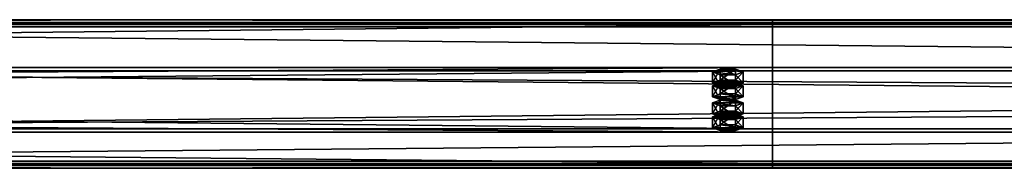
# Model space of a CAD drawing. Header units: millimetres. Extents: x -333 to 67333, y -930 to 39730.
# Tile 497 of 656: x 22394 to 23056, y 16476 to 16576. Entities that reach past the tile are written whole.
import ezdxf

# ---------------------------------------------------------------- set-up
doc = ezdxf.new("R2010")
doc.units = ezdxf.units.MM
doc.layers.add('13', color=7, linetype='Continuous')
doc.layers.add('95', color=7, linetype='Continuous')

msp = doc.modelspace()

# ---------------------------------------------------------------- meshes
at = {"layer": '13', "color": 30}
mesh = msp.add_polyface(dxfattribs=at)
corners = [(22900.01, 16573.01, 6954.91), (22900.01, 16500.62, 6939.52), (16100.01, 16500.62, 6939.52), (16100.01, 16573.01, 6954.91), (22900.01, 16541.79, 6745.85), (16100.01, 16541.79, 6745.85), (22900.01, 16481.14, 6732.96), (16100.01, 16481.14, 6732.96), (22900.01, 16478.44, 6745.68), (16100.01, 16478.44, 6745.68), (22900.01, 16476.49, 6745.26), (16100.01, 16476.49, 6745.26), (22900.01, 16479.6, 6730.59), (16100.01, 16479.6, 6730.59), (22900.01, 16544.16, 6744.31), (16100.01, 16544.16, 6744.31), (22900.01, 16503, 6937.98), (16100.01, 16503, 6937.98), (22900.01, 16571.47, 6952.54), (16100.01, 16571.47, 6952.54), (22900.01, 16574.17, 6939.82), (16100.01, 16574.17, 6939.82), (22900.01, 16576.13, 6940.24), (16100.01, 16576.13, 6940.24)]
mesh.append_faces([[corners[k] for k in face] for face in [(0, 2, 3, 3), (1, 5, 2, 2), (4, 7, 5, 5), (6, 9, 7, 7), (8, 11, 9, 9), (10, 13, 11, 11), (12, 15, 13, 13), (14, 17, 15, 15), (16, 19, 17, 17), (18, 21, 19, 19), (20, 23, 21, 21), (22, 3, 23, 23), (8, 12, 10, 10), (20, 0, 22, 22), (3, 21, 23, 23), (11, 7, 9, 9)]], dxfattribs={"vtx0": -1, "color": 30})
mesh.append_faces([[corners[k] for k in face] for face in [(1, 16, 4, 4), (16, 0, 18, 18), (18, 0, 20, 20), (14, 4, 16, 16), (21, 3, 19, 19), (2, 19, 3, 3), (19, 2, 17, 17), (17, 2, 15, 15), (13, 7, 11, 11)]], dxfattribs={"vtx0": -1, "vtx1": -1, "color": 30})
mesh.append_faces([[corners[k] for k in face] for face in [(12, 8, 6, 6), (16, 1, 0, 0), (6, 14, 12, 12), (14, 6, 4, 4), (15, 2, 5, 5), (5, 13, 15, 15), (13, 5, 7, 7)]], dxfattribs={"vtx0": -1, "vtx2": -1, "vtx3": -1, "color": 30})
mesh.append_faces([[corners[k] for k in face] for face in [(0, 1, 2, 2), (1, 4, 5, 5), (4, 6, 7, 7), (6, 8, 9, 9), (8, 10, 11, 11), (10, 12, 13, 13), (12, 14, 15, 15), (14, 16, 17, 17), (16, 18, 19, 19), (18, 20, 21, 21), (20, 22, 23, 23), (22, 0, 3, 3)]], dxfattribs={"vtx2": -1, "vtx3": -1, "color": 30})
mesh = msp.add_polyface(dxfattribs=at)
corners = [(28500.01, 16573.01, 6954.91), (28500.01, 16500.62, 6939.52), (21700.01, 16500.62, 6939.52), (21700.01, 16573.01, 6954.91), (28500.01, 16541.79, 6745.85), (21700.01, 16541.79, 6745.85), (28500.01, 16481.14, 6732.96), (21700.01, 16481.14, 6732.96), (28500.01, 16478.44, 6745.68), (21700.01, 16478.44, 6745.68), (28500.01, 16476.49, 6745.26), (21700.01, 16476.49, 6745.26), (28500.01, 16479.6, 6730.59), (21700.01, 16479.6, 6730.59), (28500.01, 16544.16, 6744.31), (21700.01, 16544.16, 6744.31), (28500.01, 16503, 6937.98), (21700.01, 16503, 6937.98), (28500.01, 16571.47, 6952.54), (21700.01, 16571.47, 6952.54), (28500.01, 16574.17, 6939.82), (21700.01, 16574.17, 6939.82), (28500.01, 16576.13, 6940.24), (21700.01, 16576.13, 6940.24)]
mesh.append_faces([[corners[k] for k in face] for face in [(0, 2, 3, 3), (1, 5, 2, 2), (4, 7, 5, 5), (6, 9, 7, 7), (8, 11, 9, 9), (10, 13, 11, 11), (12, 15, 13, 13), (14, 17, 15, 15), (16, 19, 17, 17), (18, 21, 19, 19), (20, 23, 21, 21), (22, 3, 23, 23), (20, 0, 22, 22), (8, 12, 10, 10), (3, 21, 23, 23), (11, 7, 9, 9)]], dxfattribs={"vtx0": -1, "color": 30})
mesh.append_faces([[corners[k] for k in face] for face in [(1, 16, 4, 4), (16, 0, 18, 18), (18, 0, 20, 20), (12, 6, 14, 14), (14, 4, 16, 16), (21, 3, 19, 19), (2, 19, 3, 3), (19, 2, 17, 17), (17, 2, 15, 15)]], dxfattribs={"vtx0": -1, "vtx1": -1, "color": 30})
mesh.append_faces([[corners[k] for k in face] for face in [(16, 1, 0, 0), (12, 8, 6, 6), (14, 6, 4, 4), (15, 2, 5, 5), (7, 11, 13, 13), (5, 13, 15, 15), (13, 5, 7, 7)]], dxfattribs={"vtx0": -1, "vtx2": -1, "vtx3": -1, "color": 30})
mesh.append_faces([[corners[k] for k in face] for face in [(0, 1, 2, 2), (1, 4, 5, 5), (4, 6, 7, 7), (6, 8, 9, 9), (8, 10, 11, 11), (10, 12, 13, 13), (12, 14, 15, 15), (14, 16, 17, 17), (16, 18, 19, 19), (18, 20, 21, 21), (20, 22, 23, 23), (22, 0, 3, 3)]], dxfattribs={"vtx2": -1, "vtx3": -1, "color": 30})
at = {"layer": '95', "color": 20}
mesh = msp.add_polyface(dxfattribs=at)
corners = [(22864.01, 16511.02, 6890.62), (22864.81, 16511.64, 6887.68), (22864.81, 16513.6, 6888.1), (22864.01, 16512.98, 6891.03), (22867.01, 16512.1, 6885.53), (22867.01, 16514.06, 6885.95), (22870.01, 16512.27, 6884.75), (22870.01, 16514.22, 6885.16), (22873.01, 16512.1, 6885.53), (22873.01, 16514.06, 6885.95), (22875.21, 16511.64, 6887.68), (22875.21, 16513.6, 6888.1), (22876.01, 16511.02, 6890.62), (22876.01, 16512.98, 6891.03), (22875.21, 16510.4, 6893.55), (22875.21, 16512.35, 6893.97), (22873.01, 16509.94, 6895.7), (22873.01, 16511.9, 6896.12), (22870.01, 16509.77, 6896.49), (22870.01, 16511.73, 6896.9), (22867.01, 16509.94, 6895.7), (22867.01, 16511.9, 6896.12), (22864.81, 16510.4, 6893.55), (22864.81, 16512.35, 6893.97), (22859.62, 16512.98, 6891.03), (22864.81, 16514.85, 6882.23), (22864.81, 16522.18, 6883.79), (22859.62, 16520.31, 6892.59), (22875.21, 16514.85, 6882.23), (22875.21, 16522.18, 6883.79), (22880.4, 16512.98, 6891.03), (22880.4, 16520.31, 6892.59), (22875.21, 16511.1, 6899.84), (22875.21, 16518.44, 6901.4), (22864.81, 16511.1, 6899.84), (22864.81, 16518.44, 6901.4), (22859.62, 16503.68, 6889.06), (22864.81, 16505.55, 6880.25), (22864.81, 16512.89, 6881.81), (22859.62, 16511.02, 6890.62), (22875.21, 16505.55, 6880.25), (22875.21, 16512.89, 6881.81), (22880.4, 16503.68, 6889.06), (22880.4, 16511.02, 6890.62), (22875.21, 16501.81, 6897.86), (22875.21, 16509.15, 6899.42), (22864.81, 16501.81, 6897.86), (22864.81, 16509.15, 6899.42), (22864.01, 16531.81, 6792.8), (22864.81, 16532.43, 6789.87), (22864.81, 16534.39, 6790.28), (22864.01, 16533.77, 6793.22), (22867.01, 16532.89, 6787.72), (22867.01, 16534.85, 6788.14), (22870.01, 16533.06, 6786.93), (22870.01, 16535.01, 6787.35), (22873.01, 16532.89, 6787.72), (22873.01, 16534.85, 6788.14), (22875.21, 16532.43, 6789.87), (22875.21, 16534.39, 6790.28), (22876.01, 16531.81, 6792.8), (22876.01, 16533.77, 6793.22), (22875.21, 16531.19, 6795.74), (22875.21, 16533.14, 6796.15), (22873.01, 16530.73, 6797.89), (22873.01, 16532.69, 6798.3), (22870.01, 16530.56, 6798.67), (22870.01, 16532.52, 6799.09), (22867.01, 16530.73, 6797.89), (22867.01, 16532.69, 6798.3), (22864.81, 16531.19, 6795.74), (22864.81, 16533.14, 6796.15), (22859.62, 16533.77, 6793.22), (22864.81, 16535.64, 6784.41), (22864.81, 16542.97, 6785.97), (22859.62, 16541.1, 6794.78), (22875.21, 16535.64, 6784.41), (22875.21, 16542.97, 6785.97), (22880.4, 16533.77, 6793.22), (22880.4, 16541.1, 6794.78), (22875.21, 16531.9, 6802.02), (22875.21, 16539.23, 6803.58), (22864.81, 16531.9, 6802.02), (22864.81, 16539.23, 6803.58), (22859.62, 16524.47, 6791.24), (22864.81, 16526.35, 6782.44), (22864.81, 16533.68, 6784), (22859.62, 16531.81, 6792.8), (22875.21, 16526.35, 6782.44), (22875.21, 16533.68, 6784), (22880.4, 16524.47, 6791.24), (22880.4, 16531.81, 6792.8), (22875.21, 16522.6, 6800.05), (22875.21, 16529.94, 6801.61), (22864.81, 16522.6, 6800.05), (22864.81, 16529.94, 6801.61)]
mesh.append_faces([[corners[k] for k in face] for face in [(0, 2, 3, 3), (1, 5, 2, 2), (4, 7, 5, 5), (6, 9, 7, 7), (8, 11, 9, 9), (10, 13, 11, 11), (12, 15, 13, 13), (14, 17, 15, 15), (16, 19, 17, 17), (18, 21, 19, 19), (20, 23, 21, 21), (22, 3, 23, 23), (4, 8, 6, 6), (16, 20, 18, 18), (21, 17, 19, 19), (9, 5, 7, 7), (24, 26, 27, 27), (25, 29, 26, 26), (28, 31, 29, 29), (30, 33, 31, 31), (32, 35, 33, 33), (34, 27, 35, 35), (25, 30, 28, 28), (32, 24, 34, 34), (27, 33, 35, 35), (31, 26, 29, 29), (36, 38, 39, 39), (37, 41, 38, 38), (40, 43, 41, 41), (42, 45, 43, 43), (44, 47, 45, 45), (46, 39, 47, 47), (37, 42, 40, 40), (44, 36, 46, 46), (39, 45, 47, 47), (43, 38, 41, 41), (48, 50, 51, 51), (49, 53, 50, 50), (52, 55, 53, 53), (54, 57, 55, 55), (56, 59, 57, 57), (58, 61, 59, 59), (60, 63, 61, 61), (62, 65, 63, 63), (64, 67, 65, 65), (66, 69, 67, 67), (68, 71, 69, 69), (70, 51, 71, 71), (52, 56, 54, 54), (64, 68, 66, 66), (69, 65, 67, 67), (57, 53, 55, 55), (72, 74, 75, 75), (73, 77, 74, 74), (76, 79, 77, 77), (78, 81, 79, 79), (80, 83, 81, 81), (82, 75, 83, 83), (73, 78, 76, 76), (80, 72, 82, 82), (75, 81, 83, 83), (79, 74, 77, 77), (84, 86, 87, 87), (85, 89, 86, 86), (88, 91, 89, 89), (90, 93, 91, 91), (92, 95, 93, 93), (94, 87, 95, 95), (85, 90, 88, 88), (92, 84, 94, 94), (87, 93, 95, 95), (91, 86, 89, 89)]], dxfattribs={"vtx0": -1, "color": 20})
mesh.append_faces([[corners[k] for k in face] for face in [(8, 4, 10, 10), (10, 1, 12, 12), (12, 0, 14, 14), (14, 22, 16, 16), (17, 23, 15, 15), (15, 3, 13, 13), (13, 2, 11, 11), (11, 5, 9, 9), (30, 24, 32, 32), (33, 27, 31, 31), (42, 36, 44, 44), (45, 39, 43, 43), (56, 52, 58, 58), (58, 49, 60, 60), (60, 48, 62, 62), (62, 70, 64, 64), (65, 71, 63, 63), (63, 51, 61, 61), (61, 50, 59, 59), (59, 53, 57, 57), (78, 72, 80, 80), (81, 74, 79, 79), (90, 84, 92, 92), (93, 87, 91, 91)]], dxfattribs={"vtx0": -1, "vtx1": -1, "color": 20})
mesh.append_faces([[corners[k] for k in face] for face in [(10, 4, 1, 1), (12, 1, 0, 0), (14, 0, 22, 22), (16, 22, 20, 20), (17, 21, 23, 23), (15, 23, 3, 3), (13, 3, 2, 2), (11, 2, 5, 5), (30, 25, 24, 24), (31, 27, 26, 26), (42, 37, 36, 36), (43, 39, 38, 38), (58, 52, 49, 49), (60, 49, 48, 48), (62, 48, 70, 70), (64, 70, 68, 68), (65, 69, 71, 71), (63, 71, 51, 51), (61, 51, 50, 50), (59, 50, 53, 53), (78, 73, 72, 72), (81, 75, 74, 74), (90, 85, 84, 84), (91, 87, 86, 86)]], dxfattribs={"vtx0": -1, "vtx2": -1, "vtx3": -1, "color": 20})
mesh.append_faces([[corners[k] for k in face] for face in [(0, 1, 2, 2), (1, 4, 5, 5), (4, 6, 7, 7), (6, 8, 9, 9), (8, 10, 11, 11), (10, 12, 13, 13), (12, 14, 15, 15), (14, 16, 17, 17), (16, 18, 19, 19), (18, 20, 21, 21), (20, 22, 23, 23), (22, 0, 3, 3), (24, 25, 26, 26), (25, 28, 29, 29), (28, 30, 31, 31), (30, 32, 33, 33), (32, 34, 35, 35), (34, 24, 27, 27), (36, 37, 38, 38), (37, 40, 41, 41), (40, 42, 43, 43), (42, 44, 45, 45), (44, 46, 47, 47), (46, 36, 39, 39), (48, 49, 50, 50), (49, 52, 53, 53), (52, 54, 55, 55), (54, 56, 57, 57), (56, 58, 59, 59), (58, 60, 61, 61), (60, 62, 63, 63), (62, 64, 65, 65), (64, 66, 67, 67), (66, 68, 69, 69), (68, 70, 71, 71), (70, 48, 51, 51), (72, 73, 74, 74), (73, 76, 77, 77), (76, 78, 79, 79), (78, 80, 81, 81), (80, 82, 83, 83), (82, 72, 75, 75), (84, 85, 86, 86), (85, 88, 89, 89), (88, 90, 91, 91), (90, 92, 93, 93), (92, 94, 95, 95), (94, 84, 87, 87)]], dxfattribs={"vtx2": -1, "vtx3": -1, "color": 20})

doc.saveas('drawing.dxf')
